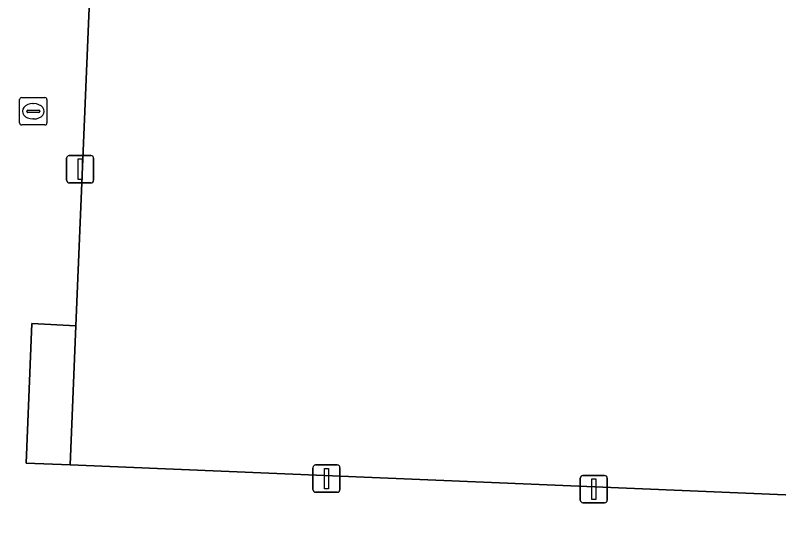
# Model space of a CAD drawing. Extents: x 160888 to 161385, y 386490 to 386908.
# Drawn here: x 161062.96 to 161090.94, y 386663.88 to 386682.38 of the extents above; entities that cross this region are included whole.
import ezdxf

# ---------------------------------------------------------------- set-up
doc = ezdxf.new("R2010")
doc.units = 0
for name, color, linetype in [('IMGEO_Groenvoorziening', 7, 'Continuous'), ('IMGEO_Lichtmast', 7, 'Continuous'), ('IMGEO_Pand', 7, 'Continuous'), ('IMGEO_Rioolput', 7, 'Continuous'), ('IMGEO_Voetpad_open', 7, 'Continuous')]:
    doc.layers.add(name, color=color, linetype=linetype)

msp = doc.modelspace()

# ---------------------------------------------------------------- linework, layer by layer
at = {"layer": 'IMGEO_Groenvoorziening'}
msp.add_lwpolyline([(161065.189, 386671.013), (161063.573, 386671.097), (161063.364, 386665.987), (161064.976, 386665.921)], close=True, dxfattribs=at)
at = {"layer": 'IMGEO_Lichtmast'}
for p, q in [((161064.944, 386677.246), (161065.734, 386677.246)), ((161065.734, 386677.246), (161064.944, 386677.246)), ((161064.844, 386676.346), (161064.844, 386677.146)), ((161064.844, 386677.146), (161064.844, 386676.346)), ((161065.834, 386677.146), (161065.834, 386676.346)), ((161065.834, 386676.346), (161065.834, 386677.146)), ((161065.734, 386676.246), (161064.944, 386676.246)), ((161064.944, 386676.246), (161065.734, 386676.246)), ((161073.87, 386665.019), (161073.87, 386665.819)), ((161073.87, 386665.819), (161073.87, 386665.019)), ((161073.97, 386665.919), (161074.76, 386665.919)), ((161074.76, 386665.919), (161073.97, 386665.919)), ((161074.86, 386665.819), (161074.86, 386665.019)), ((161074.86, 386665.019), (161074.86, 386665.819)), ((161083.766, 386665.534), (161084.556, 386665.534)), ((161084.556, 386665.534), (161083.766, 386665.534)), ((161083.666, 386664.634), (161083.666, 386665.434)), ((161083.666, 386665.434), (161083.666, 386664.634)), ((161084.656, 386665.434), (161084.656, 386664.634)), ((161084.656, 386664.634), (161084.656, 386665.434)), ((161074.76, 386664.919), (161073.97, 386664.919)), ((161073.97, 386664.919), (161074.76, 386664.919)), ((161084.556, 386664.534), (161083.766, 386664.534)), ((161083.766, 386664.534), (161084.556, 386664.534))]:
    msp.add_line(p, q, dxfattribs=at)
for points in [[(161065.264, 386677.121), (161065.414, 386677.121), (161065.414, 386676.371), (161065.264, 386676.371), (161065.264, 386677.121)], [(161074.29, 386665.794), (161074.44, 386665.794), (161074.44, 386665.044), (161074.29, 386665.044), (161074.29, 386665.794)], [(161084.086, 386665.409), (161084.236, 386665.409), (161084.236, 386664.659), (161084.086, 386664.659), (161084.086, 386665.409)]]:
    msp.add_lwpolyline(points, dxfattribs=at)
for centre, start, end in [((161064.944, 386677.146), 90, 180), ((161064.944, 386677.146), 90, 180), ((161065.734, 386677.146), 0, 90), ((161065.734, 386677.146), 360, 90), ((161064.944, 386676.346), 180, 270), ((161064.944, 386676.346), 180, 270), ((161065.734, 386676.346), 270, 0), ((161065.734, 386676.346), 270, 0), ((161073.97, 386665.819), 90, 180), ((161073.97, 386665.819), 90, 180), ((161074.76, 386665.819), 0, 90), ((161074.76, 386665.819), 360, 90), ((161083.766, 386665.434), 90, 180), ((161083.766, 386665.434), 90, 180), ((161084.556, 386665.434), 0, 90), ((161084.556, 386665.434), 360, 90), ((161073.97, 386665.019), 180, 270), ((161073.97, 386665.019), 180, 270), ((161074.76, 386665.019), 270, 0), ((161074.76, 386665.019), 270, 0), ((161083.766, 386664.634), 180, 270), ((161083.766, 386664.634), 180, 270), ((161084.556, 386664.634), 270, 0), ((161084.556, 386664.634), 270, 0)]:
    msp.add_arc(centre, 0.1, start, end, dxfattribs=at)
at = {"layer": 'IMGEO_Pand'}
msp.add_lwpolyline([(161125.316, 386657.891), (161125.805, 386669.885), (161127.462, 386710.495), (161080.851, 386712.475), (161066.929, 386705.356), (161066.624, 386705.366), (161065.189, 386671.013), (161064.976, 386665.921), (161106.621, 386664.183), (161107.513, 386685.669), (161112.376, 386685.455), (161112.436, 386685.452), (161112.38, 386684.082), (161112.521, 386684.076), (161114.357, 386684.004), (161113.546, 386663.894), (161112.853, 386646.718)], dxfattribs=at)
at = {"layer": 'IMGEO_Rioolput'}
for p, q in [((161063.125, 386678.441), (161063.125, 386679.293)), ((161063.2, 386679.367), (161064.052, 386679.367)), ((161064.126, 386679.293), (161064.126, 386678.441)), ((161063.427, 386678.91), (161063.825, 386678.91)), ((161063.613, 386679.147), (161063.638, 386679.147)), ((161063.384, 386678.861), (161063.384, 386678.873)), ((161063.822, 386678.824), (161063.424, 386678.824)), ((161063.868, 386678.873), (161063.868, 386678.861)), ((161064.052, 386678.367), (161063.2, 386678.367)), ((161063.636, 386678.587), (161063.611, 386678.587))]:
    msp.add_line(p, q, dxfattribs=at)
for points in [[(161063.125, 386678.441), (161063.125, 386679.293)], [(161063.2, 386679.367), (161064.052, 386679.367)], [(161064.126, 386679.293), (161064.126, 386678.441)], [(161064.052, 386678.367), (161063.2, 386678.367)]]:
    msp.add_lwpolyline(points, dxfattribs=at)
for centre, radius, start, end in [((161063.202, 386679.291), 0.0765, 91.552, 178.448), ((161063.202, 386679.291), 0.0765, 91.552, 178.448), ((161064.05, 386679.291), 0.0765, 1.552, 88.448), ((161064.05, 386679.291), 0.0765, 1.552, 88.448), ((161063.424, 386678.87), 0.0403, 85.8775, 175.7526), ((161063.829, 386678.872), 0.0386, 1.7309, 96.639), ((161063.421, 386678.86), 0.0366, 178.938, 274.7102), ((161063.825, 386678.867), 0.043, 264.8664, 352.4533), ((161063.202, 386678.443), 0.0765, 181.552, 268.448), ((161063.202, 386678.443), 0.0765, 181.552, 268.448), ((161064.05, 386678.443), 0.0765, 271.552, 358.448), ((161064.05, 386678.443), 0.0765, 271.552, 358.448)]:
    msp.add_arc(centre, radius, start, end, dxfattribs=at)
for centre, major_axis, ratio, start_param, end_param in [((161063.612, 386678.867), (-0.387, 0.002), 0.722429, 4.712389, 7.853982), ((161063.637, 386678.867), (-0.39, 0.002), 0.717154, 1.570796, 4.712389)]:
    msp.add_ellipse(centre, major_axis=major_axis, ratio=ratio, start_param=start_param, end_param=end_param, dxfattribs=at)
at = {"layer": 'IMGEO_Voetpad_open'}
msp.add_lwpolyline([(161046.39, 386664.154), (161046.13, 386658.175), (161046.865, 386658.1), (161047.155, 386663.993), (161110.493, 386661.403), (161113.546, 386663.894), (161111.71, 386663.971), (161111.51, 386663.979), (161106.621, 386664.183), (161064.976, 386665.921), (161063.364, 386665.987), (161063.573, 386671.097), (161065.189, 386671.013), (161066.624, 386705.366), (161067.82, 386734.914)], dxfattribs=at)

doc.saveas('drawing.dxf')
